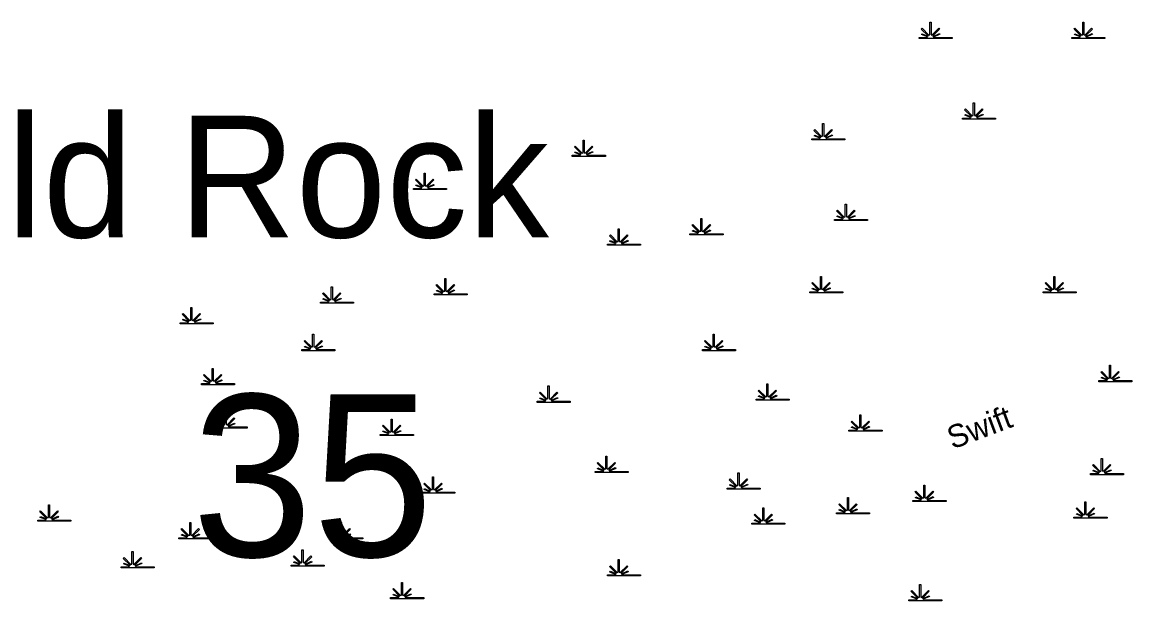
# Model space of a CAD drawing. Extents: x 2220236 to 2384410, y 720751 to 894131.
# Drawn here: x 2353890 to 2361189, y 844017 to 847821 of the extents above; entities that cross this region are included whole.
import ezdxf

# ---------------------------------------------------------------- set-up
doc = ezdxf.new("R2010")
doc.units = 0
doc.layers.add('Default', color=7, linetype='Continuous')

msp = doc.modelspace()

# ---------------------------------------------------------------- linework, layer by layer
at = {"layer": 'Default'}
for points in [[(2359790.2, 847720.9), (2359842.8, 847721), (2359844.8, 847724.6), (2359806.5, 847739.5), (2359809.4, 847744.6), (2359847.2, 847728.9), (2359848.8, 847731.8), (2359804.3, 847776.3), (2359809.5, 847781.5), (2359854.7, 847736), (2359861.1, 847738.4), (2359861.1, 847821.4), (2359868.3, 847821.4), (2359868.3, 847738.4), (2359874.6, 847736), (2359919.9, 847781.5), (2359925.1, 847776.3), (2359880.6, 847731.8), (2359882.6, 847728.2), (2359923.5, 847746.8), (2359926, 847741.7), (2359885, 847723.9), (2359886.6, 847721), (2360007.7, 847720.9), (2360007.7, 847713.8), (2359790.2, 847713.8)], [(2360795, 847720.9), (2360847.6, 847721), (2360849.6, 847724.6), (2360811.4, 847739.5), (2360814.3, 847744.6), (2360852, 847728.9), (2360853.6, 847731.8), (2360809.2, 847776.3), (2360814.3, 847781.5), (2360859.6, 847736), (2360865.9, 847738.4), (2360865.9, 847821.4), (2360873.2, 847821.4), (2360873.2, 847738.4), (2360879.5, 847736), (2360924.8, 847781.5), (2360929.9, 847776.3), (2360885.5, 847731.8), (2360887.5, 847728.2), (2360928.4, 847746.8), (2360930.8, 847741.7), (2360889.9, 847723.9), (2360891.5, 847721), (2361012.5, 847720.9), (2361012.5, 847713.8), (2360795, 847713.8)], [(2360075.3, 847190.8), (2360127.9, 847190.9), (2360129.9, 847194.5), (2360091.7, 847209.3), (2360094.6, 847214.5), (2360132.3, 847198.8), (2360133.9, 847201.7), (2360089.5, 847246.2), (2360094.6, 847251.3), (2360139.9, 847205.8), (2360146.2, 847208.2), (2360146.2, 847291.3), (2360153.5, 847291.3), (2360153.5, 847208.2), (2360159.8, 847205.8), (2360205.1, 847251.3), (2360210.2, 847246.2), (2360165.8, 847201.7), (2360167.8, 847198.1), (2360208.7, 847216.7), (2360211.1, 847211.6), (2360170.2, 847193.8), (2360171.8, 847190.9), (2360292.8, 847190.8), (2360292.8, 847183.7), (2360075.3, 847183.7)], [(2359084, 847054.9), (2359136.7, 847055), (2359138.7, 847058.6), (2359100.4, 847073.4), (2359103.3, 847078.6), (2359141.1, 847062.8), (2359142.7, 847065.7), (2359098.2, 847110.3), (2359103.4, 847115.4), (2359148.6, 847069.9), (2359155, 847072.3), (2359155, 847155.4), (2359162.2, 847155.4), (2359162.2, 847072.3), (2359168.5, 847069.9), (2359213.8, 847115.4), (2359219, 847110.3), (2359174.5, 847065.7), (2359176.5, 847062.1), (2359217.4, 847080.7), (2359219.9, 847075.7), (2359178.9, 847057.9), (2359180.5, 847055), (2359301.5, 847054.9), (2359301.5, 847047.8), (2359084, 847047.8)], [(2357508.9, 846946.1), (2357561.5, 846946.2), (2357563.5, 846949.8), (2357525.2, 846964.7), (2357528.1, 846969.8), (2357565.9, 846954.1), (2357567.5, 846957), (2357523, 847001.5), (2357528.2, 847006.7), (2357573.5, 846961.2), (2357579.8, 846963.6), (2357579.8, 847046.6), (2357587, 847046.6), (2357587, 846963.6), (2357593.3, 846961.2), (2357638.7, 847006.7), (2357643.8, 847001.5), (2357599.4, 846957), (2357601.4, 846953.4), (2357642.2, 846972), (2357644.7, 846966.9), (2357603.7, 846949.1), (2357605.3, 846946.2), (2357726.4, 846946.1), (2357726.4, 846939), (2357508.9, 846939)], [(2356463.3, 846728.7), (2356515.9, 846728.7), (2356517.9, 846732.3), (2356479.7, 846747.2), (2356482.6, 846752.4), (2356520.3, 846736.6), (2356521.9, 846739.5), (2356477.5, 846784), (2356482.6, 846789.2), (2356527.9, 846743.7), (2356534.2, 846746.1), (2356534.2, 846829.2), (2356541.4, 846829.2), (2356541.4, 846746.1), (2356547.7, 846743.7), (2356593.1, 846789.2), (2356598.2, 846784), (2356553.8, 846739.5), (2356555.8, 846735.9), (2356596.7, 846754.5), (2356599.1, 846749.5), (2356558.1, 846731.6), (2356559.7, 846728.7), (2356680.8, 846728.7), (2356680.8, 846721.5), (2356463.3, 846721.5)], [(2359233.4, 846524.8), (2359286, 846524.8), (2359288, 846528.4), (2359249.8, 846543.3), (2359252.7, 846548.5), (2359290.4, 846532.7), (2359292, 846535.6), (2359247.6, 846580.1), (2359252.7, 846585.3), (2359298, 846539.8), (2359304.3, 846542.2), (2359304.3, 846625.3), (2359311.6, 846625.3), (2359311.6, 846542.2), (2359317.9, 846539.8), (2359363.2, 846585.3), (2359368.3, 846580.1), (2359323.9, 846535.6), (2359325.9, 846532), (2359366.8, 846550.6), (2359369.2, 846545.6), (2359328.3, 846527.8), (2359329.9, 846524.8), (2359450.9, 846524.8), (2359450.9, 846517.7), (2359233.4, 846517.7)], [(2358282.9, 846429.6), (2358335.5, 846429.7), (2358337.5, 846433.3), (2358299.3, 846448.1), (2358302.2, 846453.3), (2358339.9, 846437.6), (2358341.5, 846440.5), (2358297.1, 846485), (2358302.2, 846490.1), (2358347.5, 846444.6), (2358353.8, 846447), (2358353.8, 846530.1), (2358361, 846530.1), (2358361, 846447), (2358367.4, 846444.6), (2358412.7, 846490.1), (2358417.8, 846485), (2358373.4, 846440.5), (2358375.4, 846436.9), (2358416.3, 846455.5), (2358418.7, 846450.4), (2358377.7, 846432.6), (2358379.3, 846429.7), (2358500.4, 846429.6), (2358500.4, 846422.5), (2358282.9, 846422.5)], [(2357739.7, 846361.6), (2357792.3, 846361.7), (2357794.3, 846365.3), (2357756.1, 846380.2), (2357759, 846385.4), (2357796.7, 846369.6), (2357798.3, 846372.5), (2357753.9, 846417), (2357759, 846422.2), (2357804.3, 846376.7), (2357810.6, 846379.1), (2357810.6, 846462.1), (2357817.9, 846462.1), (2357817.9, 846379.1), (2357824.2, 846376.7), (2357869.5, 846422.2), (2357874.6, 846417), (2357830.2, 846372.5), (2357832.2, 846368.9), (2357873.1, 846387.5), (2357875.5, 846382.5), (2357834.6, 846364.6), (2357836.2, 846361.7), (2357957.2, 846361.6), (2357957.2, 846354.5), (2357739.7, 846354.5)], [(2359070.5, 846049), (2359123.1, 846049.1), (2359125.1, 846052.7), (2359086.8, 846067.5), (2359089.7, 846072.7), (2359127.5, 846057), (2359129.1, 846059.9), (2359084.6, 846104.4), (2359089.8, 846109.5), (2359135.1, 846064), (2359141.4, 846066.4), (2359141.4, 846149.5), (2359148.6, 846149.5), (2359148.6, 846066.4), (2359154.9, 846064), (2359200.3, 846109.5), (2359205.4, 846104.4), (2359161, 846059.9), (2359163, 846056.3), (2359203.8, 846074.9), (2359206.3, 846069.8), (2359165.3, 846052), (2359166.9, 846049.1), (2359288, 846049), (2359288, 846041.9), (2359070.5, 846041.9)], [(2360604.9, 846049), (2360657.5, 846049.1), (2360659.5, 846052.7), (2360621.3, 846067.5), (2360624.2, 846072.7), (2360661.9, 846057), (2360663.5, 846059.9), (2360619.1, 846104.4), (2360624.2, 846109.5), (2360669.5, 846064), (2360675.8, 846066.4), (2360675.8, 846149.5), (2360683.1, 846149.5), (2360683, 846066.4), (2360689.4, 846064), (2360734.7, 846109.5), (2360739.8, 846104.4), (2360695.4, 846059.9), (2360697.4, 846056.3), (2360738.3, 846074.9), (2360740.7, 846069.8), (2360699.8, 846052), (2360701.4, 846049.1), (2360822.4, 846049), (2360822.4, 846041.9), (2360604.9, 846041.9)], [(2355852.2, 845981), (2355904.8, 845981.1), (2355906.8, 845984.7), (2355868.6, 845999.6), (2355871.5, 846004.8), (2355909.2, 845989), (2355910.8, 845991.9), (2355866.4, 846036.4), (2355871.5, 846041.6), (2355916.8, 845996.1), (2355923.1, 845998.5), (2355923.1, 846081.5), (2355930.4, 846081.5), (2355930.4, 845998.5), (2355936.7, 845996.1), (2355982, 846041.6), (2355987.1, 846036.4), (2355942.7, 845991.9), (2355944.7, 845988.3), (2355985.6, 846006.9), (2355988, 846001.9), (2355947.1, 845984), (2355948.7, 845981.1), (2356069.7, 845981), (2356069.7, 845973.9), (2355852.2, 845973.9)], [(2356599.1, 846035.4), (2356651.7, 846035.5), (2356653.7, 846039.1), (2356615.4, 846053.9), (2356618.3, 846059.1), (2356656.1, 846043.4), (2356657.7, 846046.3), (2356613.2, 846090.8), (2356618.4, 846095.9), (2356663.7, 846050.4), (2356670, 846052.8), (2356670, 846135.9), (2356677.2, 846135.9), (2356677.2, 846052.8), (2356683.5, 846050.4), (2356728.9, 846095.9), (2356734, 846090.8), (2356689.6, 846046.3), (2356691.6, 846042.7), (2356732.4, 846061.3), (2356734.9, 846056.2), (2356693.9, 846038.4), (2356695.5, 846035.5), (2356816.6, 846035.4), (2356816.6, 846028.3), (2356599.1, 846028.3)], [(2354928.8, 845845.1), (2354981.5, 845845.2), (2354983.5, 845848.8), (2354945.2, 845863.6), (2354948.1, 845868.8), (2354985.8, 845853.1), (2354987.4, 845856), (2354943, 845900.5), (2354948.1, 845905.6), (2354993.4, 845860.1), (2354999.8, 845862.5), (2354999.8, 845945.6), (2355007, 845945.6), (2355007, 845862.5), (2355013.3, 845860.1), (2355058.6, 845905.6), (2355063.7, 845900.5), (2355019.3, 845856), (2355021.3, 845852.4), (2355062.2, 845871), (2355064.7, 845865.9), (2355023.7, 845848.1), (2355025.3, 845845.2), (2355146.3, 845845.1), (2355146.3, 845838), (2354928.8, 845838)], [(2355730, 845668.4), (2355782.6, 845668.5), (2355784.6, 845672.1), (2355746.4, 845686.9), (2355749.3, 845692.1), (2355787, 845676.4), (2355788.6, 845679.3), (2355744.2, 845723.8), (2355749.3, 845728.9), (2355794.6, 845683.4), (2355800.9, 845685.8), (2355800.9, 845768.9), (2355808.2, 845768.9), (2355808.1, 845685.8), (2355814.5, 845683.4), (2355859.8, 845728.9), (2355864.9, 845723.8), (2355820.5, 845679.3), (2355822.5, 845675.7), (2355863.4, 845694.3), (2355865.8, 845689.2), (2355824.8, 845671.4), (2355826.5, 845668.5), (2355947.5, 845668.4), (2355947.5, 845661.3), (2355730, 845661.3)], [(2358364.3, 845668.4), (2358417, 845668.5), (2358419, 845672.1), (2358380.7, 845686.9), (2358383.6, 845692.1), (2358421.4, 845676.4), (2358423, 845679.3), (2358378.5, 845723.8), (2358383.7, 845728.9), (2358428.9, 845683.4), (2358435.3, 845685.8), (2358435.3, 845768.9), (2358442.5, 845768.9), (2358442.5, 845685.8), (2358448.8, 845683.4), (2358494.1, 845728.9), (2358499.3, 845723.8), (2358454.8, 845679.3), (2358456.8, 845675.7), (2358497.7, 845694.3), (2358500.2, 845689.2), (2358459.2, 845671.4), (2358460.8, 845668.5), (2358581.9, 845668.4), (2358581.9, 845661.3), (2358364.3, 845661.3)], [(2360971.5, 845464.5), (2361024.2, 845464.6), (2361026.2, 845468.2), (2360987.9, 845483), (2360990.8, 845488.2), (2361028.6, 845472.5), (2361030.1, 845475.4), (2360985.7, 845519.9), (2360990.8, 845525), (2361036.1, 845479.5), (2361042.5, 845481.9), (2361042.5, 845565), (2361049.7, 845565), (2361049.7, 845481.9), (2361056, 845479.5), (2361101.3, 845525), (2361106.5, 845519.9), (2361062, 845475.4), (2361064, 845471.8), (2361104.9, 845490.4), (2361107.4, 845485.3), (2361066.4, 845467.5), (2361068, 845464.6), (2361189, 845464.5), (2361189, 845457.4), (2360971.5, 845457.4)], [(2355068.8, 845444.7), (2355121.5, 845444.8), (2355123.5, 845448.4), (2355085.2, 845463.3), (2355088.1, 845468.4), (2355125.9, 845452.7), (2355127.5, 845455.6), (2355083, 845500.1), (2355088.2, 845505.2), (2355133.4, 845459.8), (2355139.8, 845462.1), (2355139.8, 845545.2), (2355147, 845545.2), (2355147, 845462.1), (2355153.3, 845459.8), (2355198.6, 845505.2), (2355203.8, 845500.1), (2355159.3, 845455.6), (2355161.3, 845452), (2355202.2, 845470.6), (2355204.7, 845465.5), (2355163.7, 845447.7), (2355165.3, 845444.8), (2355286.4, 845444.7), (2355286.4, 845437.6), (2355068.8, 845437.6)], [(2357278, 845328.6), (2357330.6, 845328.7), (2357332.6, 845332.3), (2357294.4, 845347.1), (2357297.3, 845352.3), (2357335, 845336.6), (2357336.6, 845339.4), (2357292.2, 845384), (2357297.3, 845389.1), (2357342.6, 845343.6), (2357348.9, 845346), (2357348.9, 845429.1), (2357356.2, 845429.1), (2357356.2, 845346), (2357362.5, 845343.6), (2357407.8, 845389.1), (2357412.9, 845384), (2357368.5, 845339.4), (2357370.5, 845335.8), (2357411.4, 845354.4), (2357413.8, 845349.4), (2357372.9, 845331.6), (2357374.5, 845328.7), (2357495.5, 845328.6), (2357495.5, 845321.5), (2357278, 845321.5)], [(2358717.4, 845342.2), (2358770, 845342.3), (2358772, 845345.9), (2358733.8, 845360.7), (2358736.7, 845365.9), (2358774.4, 845350.1), (2358776, 845353), (2358731.6, 845397.6), (2358736.7, 845402.7), (2358782, 845357.2), (2358788.3, 845359.6), (2358788.3, 845442.7), (2358795.6, 845442.7), (2358795.6, 845359.6), (2358801.9, 845357.2), (2358847.2, 845402.7), (2358852.3, 845397.6), (2358807.9, 845353), (2358809.9, 845349.4), (2358850.8, 845368), (2358853.2, 845363), (2358812.3, 845345.2), (2358813.9, 845342.3), (2358934.9, 845342.2), (2358934.9, 845335.1), (2358717.4, 845335.1)], [(2355153.3, 845159.5), (2355205.9, 845159.6), (2355207.9, 845163.2), (2355169.7, 845178), (2355172.6, 845183.2), (2355210.3, 845167.5), (2355211.9, 845170.3), (2355167.5, 845214.9), (2355172.6, 845220), (2355217.9, 845174.5), (2355224.2, 845176.9), (2355224.2, 845260), (2355231.5, 845260), (2355231.4, 845176.9), (2355237.8, 845174.5), (2355283.1, 845220), (2355288.2, 845214.9), (2355243.8, 845170.3), (2355245.8, 845166.7), (2355286.7, 845185.3), (2355289.1, 845180.3), (2355248.1, 845162.5), (2355249.7, 845159.6), (2355370.8, 845159.5), (2355370.8, 845152.4), (2355153.3, 845152.4)], [(2356246, 845111.1), (2356298.6, 845111.2), (2356300.6, 845114.8), (2356262.4, 845129.6), (2356265.3, 845134.8), (2356303, 845119.1), (2356304.6, 845121.9), (2356260.2, 845166.5), (2356265.3, 845171.6), (2356310.6, 845126.1), (2356316.9, 845128.5), (2356316.9, 845211.6), (2356324.2, 845211.6), (2356324.1, 845128.5), (2356330.5, 845126.1), (2356375.8, 845171.6), (2356380.9, 845166.5), (2356336.5, 845121.9), (2356338.5, 845118.3), (2356379.4, 845136.9), (2356381.8, 845131.9), (2356340.9, 845114.1), (2356342.5, 845111.2), (2356463.5, 845111.1), (2356463.5, 845104), (2356246, 845104)], [(2359328.5, 845138.3), (2359381.1, 845138.4), (2359383.1, 845142), (2359344.8, 845156.8), (2359347.7, 845162), (2359385.5, 845146.3), (2359387.1, 845149.1), (2359342.6, 845193.7), (2359347.8, 845198.8), (2359393.1, 845153.3), (2359399.4, 845155.7), (2359399.4, 845238.8), (2359406.6, 845238.8), (2359406.6, 845155.7), (2359412.9, 845153.3), (2359458.3, 845198.8), (2359463.4, 845193.7), (2359419, 845149.1), (2359421, 845145.5), (2359461.9, 845164.1), (2359464.3, 845159.1), (2359423.3, 845141.3), (2359424.9, 845138.4), (2359546, 845138.3), (2359546, 845131.2), (2359328.5, 845131.2)], [(2357658.2, 844866.4), (2357710.9, 844866.5), (2357712.9, 844870.1), (2357674.6, 844885), (2357677.5, 844890.1), (2357715.2, 844874.4), (2357716.8, 844877.3), (2357672.4, 844921.8), (2357677.5, 844926.9), (2357722.8, 844881.5), (2357729.2, 844883.9), (2357729.2, 844966.9), (2357736.4, 844966.9), (2357736.4, 844883.9), (2357742.7, 844881.5), (2357788, 844926.9), (2357793.2, 844921.8), (2357748.7, 844877.3), (2357750.7, 844873.7), (2357791.6, 844892.3), (2357794.1, 844887.2), (2357753.1, 844869.4), (2357754.7, 844866.5), (2357875.7, 844866.4), (2357875.7, 844859.3), (2357658.2, 844859.3)], [(2360917.2, 844852.8), (2360969.9, 844852.9), (2360971.9, 844856.5), (2360933.6, 844871.4), (2360936.5, 844876.5), (2360974.2, 844860.8), (2360975.8, 844863.7), (2360931.4, 844908.2), (2360936.5, 844913.4), (2360981.8, 844867.9), (2360988.1, 844870.3), (2360988.1, 844953.3), (2360995.4, 844953.3), (2360995.4, 844870.3), (2361001.7, 844867.9), (2361047, 844913.4), (2361052.1, 844908.2), (2361007.7, 844863.7), (2361009.7, 844860.1), (2361050.6, 844878.7), (2361053, 844873.6), (2361012.1, 844855.8), (2361013.7, 844852.9), (2361134.7, 844852.8), (2361134.7, 844845.7), (2360917.2, 844845.7)], [(2356517.6, 844730.5), (2356570.2, 844730.6), (2356572.2, 844734.2), (2356534, 844749), (2356536.9, 844754.2), (2356574.6, 844738.5), (2356576.2, 844741.3), (2356531.8, 844785.9), (2356536.9, 844791), (2356582.2, 844745.5), (2356588.5, 844747.9), (2356588.5, 844831), (2356595.8, 844831), (2356595.7, 844747.9), (2356602.1, 844745.5), (2356647.4, 844791), (2356652.5, 844785.9), (2356608.1, 844741.3), (2356610.1, 844737.7), (2356651, 844756.3), (2356653.4, 844751.3), (2356612.4, 844733.5), (2356614.1, 844730.6), (2356735.1, 844730.5), (2356735.1, 844723.4), (2356517.6, 844723.4)], [(2358527.3, 844757.7), (2358579.9, 844757.8), (2358581.9, 844761.4), (2358543.7, 844776.2), (2358546.6, 844781.4), (2358584.3, 844765.7), (2358585.9, 844768.5), (2358541.5, 844813.1), (2358546.6, 844818.2), (2358591.9, 844772.7), (2358598.2, 844775.1), (2358598.2, 844858.2), (2358605.5, 844858.2), (2358605.4, 844775.1), (2358611.8, 844772.7), (2358657.1, 844818.2), (2358662.2, 844813.1), (2358617.8, 844768.5), (2358619.8, 844764.9), (2358660.7, 844783.5), (2358663.1, 844778.5), (2358622.1, 844760.7), (2358623.8, 844757.8), (2358744.8, 844757.7), (2358744.8, 844750.6), (2358527.3, 844750.6)], [(2359749.4, 844676.1), (2359802, 844676.2), (2359804, 844679.8), (2359765.8, 844694.7), (2359768.7, 844699.8), (2359806.4, 844684.1), (2359808, 844687), (2359763.6, 844731.5), (2359768.7, 844736.6), (2359814, 844691.2), (2359820.3, 844693.6), (2359820.3, 844776.6), (2359827.6, 844776.6), (2359827.6, 844693.6), (2359833.9, 844691.2), (2359879.2, 844736.6), (2359884.3, 844731.5), (2359839.9, 844687), (2359841.9, 844683.4), (2359882.8, 844702), (2359885.2, 844696.9), (2359844.3, 844679.1), (2359845.9, 844676.2), (2359966.9, 844676.1), (2359966.9, 844669), (2359749.4, 844669)], [(2359247, 844594.6), (2359299.6, 844594.6), (2359301.6, 844598.3), (2359263.4, 844613.1), (2359266.3, 844618.3), (2359304, 844602.5), (2359305.6, 844605.4), (2359261.2, 844650), (2359266.3, 844655.1), (2359311.6, 844609.6), (2359317.9, 844612), (2359317.9, 844695.1), (2359325.2, 844695.1), (2359325.1, 844612), (2359331.5, 844609.6), (2359376.8, 844655.1), (2359381.9, 844650), (2359337.5, 844605.4), (2359339.5, 844601.8), (2359380.4, 844620.4), (2359382.8, 844615.4), (2359341.8, 844597.6), (2359343.5, 844594.6), (2359464.5, 844594.6), (2359464.5, 844587.5), (2359247, 844587.5)], [(2353992.3, 844546.7), (2354045, 844546.8), (2354047, 844550.4), (2354008.7, 844565.3), (2354011.6, 844570.4), (2354049.4, 844554.7), (2354051, 844557.6), (2354006.5, 844602.1), (2354011.7, 844607.3), (2354056.9, 844561.8), (2354063.3, 844564.2), (2354063.3, 844647.2), (2354070.5, 844647.2), (2354070.5, 844564.2), (2354076.8, 844561.8), (2354122.1, 844607.3), (2354127.3, 844602.1), (2354082.8, 844557.6), (2354084.8, 844554), (2354125.7, 844572.6), (2354128.2, 844567.6), (2354087.2, 844549.7), (2354088.8, 844546.8), (2354209.9, 844546.7), (2354209.9, 844539.6), (2353992.3, 844539.6)], [(2358690.2, 844526.6), (2358742.9, 844526.7), (2358744.9, 844530.3), (2358706.6, 844545.1), (2358709.5, 844550.3), (2358747.3, 844534.6), (2358748.9, 844537.5), (2358704.4, 844582), (2358709.6, 844587.1), (2358754.8, 844541.6), (2358761.2, 844544), (2358761.2, 844627.1), (2358768.4, 844627.1), (2358768.4, 844544), (2358774.7, 844541.6), (2358820, 844587.1), (2358825.2, 844582), (2358780.7, 844537.5), (2358782.7, 844533.9), (2358823.6, 844552.5), (2358826.1, 844547.4), (2358785.1, 844529.6), (2358786.7, 844526.7), (2358907.8, 844526.6), (2358907.8, 844519.5), (2358690.2, 844519.5)], [(2360808.6, 844567.4), (2360861.2, 844567.5), (2360863.2, 844571.1), (2360825, 844585.9), (2360827.9, 844591.1), (2360865.6, 844575.4), (2360867.2, 844578.2), (2360822.8, 844622.8), (2360827.9, 844627.9), (2360873.2, 844582.4), (2360879.5, 844584.8), (2360879.5, 844667.9), (2360886.8, 844667.9), (2360886.7, 844584.8), (2360893.1, 844582.4), (2360938.4, 844627.9), (2360943.5, 844622.8), (2360899.1, 844578.2), (2360901.1, 844574.6), (2360942, 844593.2), (2360944.4, 844588.2), (2360903.4, 844570.4), (2360905.1, 844567.5), (2361026.1, 844567.4), (2361026.1, 844560.3), (2360808.6, 844560.3)], [(2354921.1, 844430.5), (2354973.7, 844430.6), (2354975.7, 844434.2), (2354937.5, 844449.1), (2354940.4, 844454.2), (2354978.1, 844438.5), (2354979.7, 844441.4), (2354935.3, 844485.9), (2354940.4, 844491), (2354985.7, 844445.6), (2354992, 844448), (2354992, 844531), (2354999.3, 844531), (2354999.2, 844448), (2355005.6, 844445.6), (2355050.9, 844491), (2355056, 844485.9), (2355011.6, 844441.4), (2355013.6, 844437.8), (2355054.5, 844456.4), (2355056.9, 844451.3), (2355015.9, 844433.5), (2355017.6, 844430.6), (2355138.6, 844430.5), (2355138.6, 844423.4), (2354921.1, 844423.4)], [(2355913.2, 844430.5), (2355965.8, 844430.6), (2355967.8, 844434.2), (2355929.5, 844449.1), (2355932.4, 844454.2), (2355970.2, 844438.5), (2355971.8, 844441.4), (2355927.3, 844485.9), (2355932.5, 844491), (2355977.7, 844445.6), (2355984.1, 844448), (2355984.1, 844531), (2355991.3, 844531), (2355991.3, 844448), (2355997.6, 844445.6), (2356042.9, 844491), (2356048.1, 844485.9), (2356003.6, 844441.4), (2356005.6, 844437.8), (2356046.5, 844456.4), (2356049, 844451.3), (2356008, 844433.5), (2356009.6, 844430.6), (2356130.7, 844430.5), (2356130.7, 844423.4), (2355913.2, 844423.4)], [(2354541.2, 844240.4), (2354593.8, 844240.4), (2354595.8, 844244), (2354557.5, 844258.9), (2354560.4, 844264.1), (2354598.2, 844248.3), (2354599.8, 844251.2), (2354555.3, 844295.8), (2354560.5, 844300.9), (2354605.7, 844255.4), (2354612.1, 844257.8), (2354612.1, 844340.9), (2354619.3, 844340.9), (2354619.3, 844257.8), (2354625.6, 844255.4), (2354670.9, 844300.9), (2354676.1, 844295.8), (2354631.6, 844251.2), (2354633.6, 844247.6), (2354674.5, 844266.2), (2354677, 844261.2), (2354636, 844243.4), (2354637.6, 844240.4), (2354758.7, 844240.4), (2354758.7, 844233.3), (2354541.2, 844233.3)], [(2355659.9, 844250.9), (2355712.5, 844251), (2355714.5, 844254.6), (2355676.2, 844269.5), (2355679.1, 844274.6), (2355716.9, 844258.9), (2355718.5, 844261.8), (2355674, 844306.3), (2355679.2, 844311.5), (2355724.5, 844266), (2355730.8, 844268.4), (2355730.8, 844351.4), (2355738, 844351.4), (2355738, 844268.4), (2355744.3, 844266), (2355789.7, 844311.5), (2355794.8, 844306.3), (2355750.4, 844261.8), (2355752.4, 844258.2), (2355793.2, 844276.8), (2355795.7, 844271.7), (2355754.7, 844253.9), (2355756.3, 844251), (2355877.4, 844250.9), (2355877.4, 844243.8), (2355659.9, 844243.8)], [(2357739.7, 844186.8), (2357792.3, 844186.9), (2357794.3, 844190.5), (2357756.1, 844205.3), (2357759, 844210.5), (2357796.7, 844194.8), (2357798.3, 844197.6), (2357753.9, 844242.2), (2357759, 844247.3), (2357804.3, 844201.8), (2357810.6, 844204.2), (2357810.6, 844287.3), (2357817.9, 844287.3), (2357817.9, 844204.2), (2357824.2, 844201.8), (2357869.5, 844247.3), (2357874.6, 844242.2), (2357830.2, 844197.6), (2357832.2, 844194), (2357873.1, 844212.6), (2357875.5, 844207.6), (2357834.6, 844189.8), (2357836.2, 844186.9), (2357957.2, 844186.8), (2357957.2, 844179.7), (2357739.7, 844179.7)], [(2356313.9, 844037.3), (2356366.5, 844037.3), (2356368.5, 844040.9), (2356330.3, 844055.8), (2356333.2, 844061), (2356370.9, 844045.2), (2356372.5, 844048.1), (2356328.1, 844092.7), (2356333.2, 844097.8), (2356378.5, 844052.3), (2356384.8, 844054.7), (2356384.8, 844137.8), (2356392.1, 844137.8), (2356392, 844054.7), (2356398.4, 844052.3), (2356443.7, 844097.8), (2356448.8, 844092.7), (2356404.4, 844048.1), (2356406.4, 844044.5), (2356447.3, 844063.1), (2356449.7, 844058.1), (2356408.7, 844040.3), (2356410.4, 844037.3), (2356531.4, 844037.3), (2356531.4, 844030.2), (2356313.9, 844030.2)], [(2359722.3, 844023.7), (2359774.9, 844023.7), (2359776.9, 844027.4), (2359738.6, 844042.2), (2359741.5, 844047.4), (2359779.3, 844031.6), (2359780.9, 844034.5), (2359736.4, 844079.1), (2359741.6, 844084.2), (2359786.8, 844038.7), (2359793.2, 844041.1), (2359793.2, 844124.2), (2359800.4, 844124.2), (2359800.4, 844041.1), (2359806.7, 844038.7), (2359852.1, 844084.2), (2359857.2, 844079.1), (2359812.8, 844034.5), (2359814.7, 844030.9), (2359855.6, 844049.5), (2359858.1, 844044.5), (2359817.1, 844026.7), (2359818.7, 844023.7), (2359939.8, 844023.7), (2359939.8, 844016.6), (2359722.3, 844016.6)]]:
    msp.add_lwpolyline(points, close=True, dxfattribs=at)

# ---------------------------------------------------------------- texts
for s, height, p in [('Gold Rock', 800, (2352360.8, 846405.9)), ('35', 1066.27, (2355007.2, 844307))]:
    msp.add_text(s, height=height, dxfattribs=at).set_placement(p)
msp.add_text('Swift', height=150, rotation=20.51553, dxfattribs=at).set_placement((2360009.2, 845011.1))

doc.saveas('drawing.dxf')
